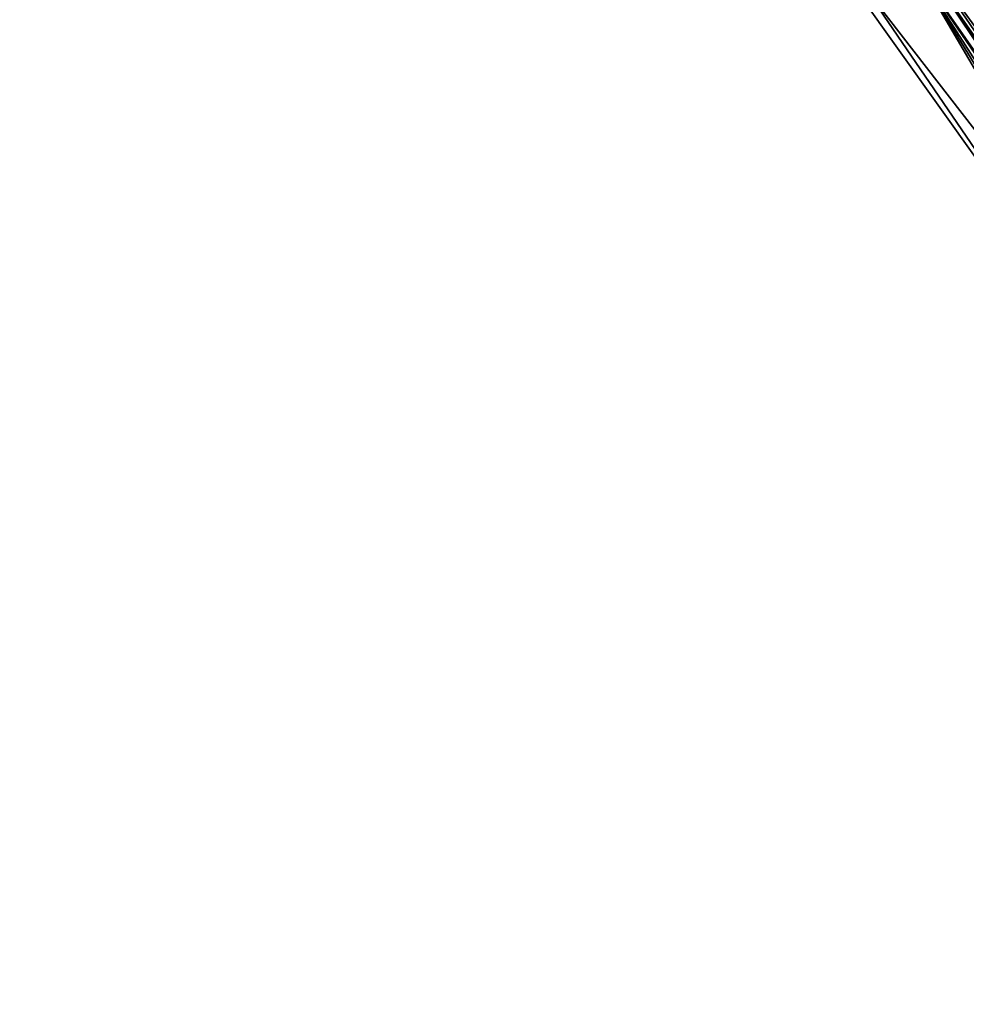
# Model space of a CAD drawing. Header units: feet. Extents: x 2004186 to 2014793, y 836912 to 864902.
# Tile 381 of 656: x 2009673 to 2009719, y 849113 to 849160. Entities that reach past the tile are written whole.
import ezdxf

# ---------------------------------------------------------------- set-up
doc = ezdxf.new("R2010")
doc.units = ezdxf.units.FT
doc.header["$LTSCALE"] = 100
doc.header["$MEASUREMENT"] = 0
doc.layers.add('I-77 SB_MM21-27-Surface-Border', color=7, linetype='Continuous')
doc.layers.add('I-77 SB_MM21-27-Surface-TIN', color=7, linetype='Continuous')

msp = doc.modelspace()

# ---------------------------------------------------------------- linework, layer by layer
at = {"layer": 'I-77 SB_MM21-27-Surface-Border', "color": 3, "linetype": 'ByBlock', "lineweight": -2}
msp.add_polyline3d([(2009759.977, 849096.63, 426.552), (2009748.89, 849112.905, 426.488), (2009736.948, 849128.967, 426.373), (2009725.171, 849145.143, 426.326), (2009713.559, 849161.432, 426.245), (2009702.132, 849177.317, 426.168), (2009690.603, 849193.66, 426.101), (2009679.075, 849210.003, 426.05), (2009667.547, 849226.346, 425.981), (2009656.522, 849242.537, 425.933), (2009645.566, 849259.3, 425.922), (2009633.802, 849275.474, 425.848), (2009622.079, 849291.25, 425.779), (2009610.753, 849307.754, 425.772), (2009597.986, 849323.18, 425.632)], dxfattribs=at)
at = {"layer": 'I-77 SB_MM21-27-Surface-TIN', "color": 128, "linetype": 'ByBlock', "lineweight": -2}
for points in [[(2009718.843, 849165.042, 426.455), (2009718.513, 849164.817, 426.445), (2009729.63, 849148.19, 426.52)], [(2009718.183, 849164.591, 426.431), (2009717.687, 849164.253, 426.402), (2009729.299, 849147.964, 426.505)], [(2009718.513, 849164.817, 426.445), (2009718.183, 849164.591, 426.431), (2009729.63, 849148.19, 426.52)], [(2009718.183, 849164.591, 426.431), (2009729.299, 849147.964, 426.505), (2009729.63, 849148.19, 426.52)], [(2009717.687, 849164.253, 426.402), (2009717.192, 849163.914, 426.377), (2009728.639, 849147.513, 426.468)], [(2009717.687, 849164.253, 426.402), (2009728.639, 849147.513, 426.468), (2009729.299, 849147.964, 426.505)], [(2009716.531, 849163.463, 426.379), (2009728.309, 849147.287, 426.459), (2009717.171, 849163.9, 426.377)], [(2009717.192, 849163.914, 426.377), (2009717.171, 849163.9, 426.377), (2009728.474, 849147.4, 426.461)], [(2009728.309, 849147.287, 426.459), (2009728.436, 849147.374, 426.461), (2009717.171, 849163.9, 426.377)], [(2009728.474, 849147.4, 426.461), (2009717.171, 849163.9, 426.377), (2009728.436, 849147.374, 426.461)], [(2009717.192, 849163.914, 426.377), (2009728.474, 849147.4, 426.461), (2009728.639, 849147.513, 426.468)], [(2009716.036, 849163.124, 426.363), (2009713.889, 849161.657, 426.264), (2009726.162, 849145.82, 426.362)], [(2009716.366, 849163.35, 426.375), (2009716.036, 849163.124, 426.363), (2009727.483, 849146.723, 426.447)], [(2009716.036, 849163.124, 426.363), (2009727.318, 849146.61, 426.438), (2009727.483, 849146.723, 426.447)], [(2009716.036, 849163.124, 426.363), (2009726.822, 849146.272, 426.4), (2009727.318, 849146.61, 426.438)], [(2009716.036, 849163.124, 426.363), (2009726.492, 849146.046, 426.378), (2009726.822, 849146.272, 426.4)], [(2009716.036, 849163.124, 426.363), (2009726.162, 849145.82, 426.362), (2009726.492, 849146.046, 426.378)], [(2009716.531, 849163.463, 426.379), (2009716.366, 849163.35, 426.375), (2009727.813, 849146.949, 426.457)], [(2009716.366, 849163.35, 426.375), (2009727.648, 849146.836, 426.453), (2009727.813, 849146.949, 426.457)], [(2009716.366, 849163.35, 426.375), (2009727.483, 849146.723, 426.447), (2009727.648, 849146.836, 426.453)], [(2009716.531, 849163.463, 426.379), (2009727.813, 849146.949, 426.457), (2009728.309, 849147.287, 426.459)], [(2009713.889, 849161.657, 426.264), (2009713.559, 849161.432, 426.245), (2009725.171, 849145.143, 426.326)], [(2009713.889, 849161.657, 426.264), (2009725.171, 849145.143, 426.326), (2009726.162, 849145.82, 426.362)]]:
    msp.add_3dface(points, dxfattribs=at)

doc.saveas('drawing.dxf')
